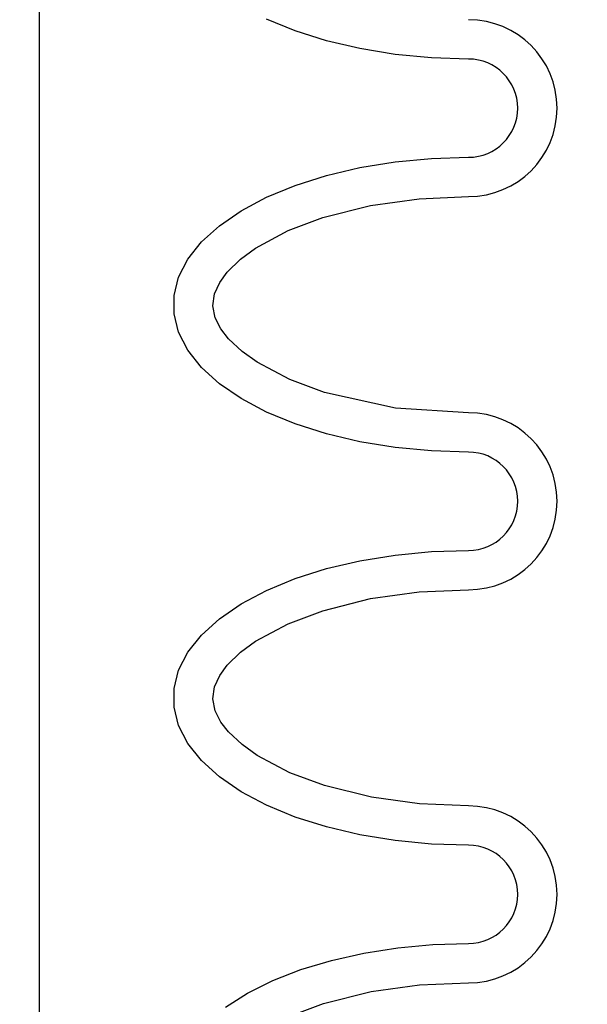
# Model space of a CAD drawing. Extents: x -285 to 5863, y 308 to 3178.
# Tile 258 of 622: x 1595.89 to 1597.33, y 975.77 to 978.27. Entities that reach past the tile are written whole.
import ezdxf

# ---------------------------------------------------------------- set-up
doc = ezdxf.new("R2010")
doc.units = 0
doc.header["$MEASUREMENT"] = 0
doc.header["$PDSIZE"] = 1
doc.layers.get('DEFPOINTS').update_dxf_attribs({"linetype": 'CONTINUOUS'})
doc.layers.add('DIM', color=3, linetype='CONTINUOUS')
doc.layers.add('SPILL-BUCKET', color=1, linetype='CONTINUOUS')
doc.styles.add('SIMPLEX', font='simplex')
doc.dimstyles.new('DIM64', dxfattribs={"dimscale": 64, "dimtxt": 0.09375, "dimasz": 0.09375, "dimexe": 0.0625, "dimexo": 0.0625, "dimgap": 0.046875, "dimtad": 1, "dimdec": 4, "dimzin": 3, "dimdsep": 46, "dimlunit": 4, "dimtxsty": 'SIMPLEX', "dimcen": 0, "dimclrd": 256, "dimclre": 256, "dimclrt": 256, "dimadec": 0, "dimazin": 0, "dimtfac": 1, "dimtdec": 4, "dimtmove": 0, "dimatfit": 3, "dimfxl": 1, "dimfrac": 2, "dimtolj": 1, "dimtzin": 0, "dimarcsym": 0})

# ---------------------------------------------------------------- blocks, each defined once
blk = doc.blocks.new('*D13')
at = {"layer": 'DEFPOINTS', "color": 0, "transparency": 16777216}
for p in [(1368.5472, 978.296), (2031.7725, 978.0147), (1368.5472, 700.5233)]:
    blk.add_point(p, dxfattribs=at)
at = {"layer": 'DIM', "lineweight": -2, "transparency": 16777216}
for p, q in [((1368.5472, 974.296), (1368.5472, 696.5233)), ((2031.7725, 974.0147), (2031.7725, 696.5233)), ((2025.7725, 700.5233), (1374.5472, 700.5233))]:
    blk.add_line(p, q, dxfattribs=at)
at = {"layer": 'DIM', "transparency": 16777216}
for points in [[(1374.5472, 701.5233), (1374.5472, 699.5233), (1368.5472, 700.5233)], [(2025.7725, 701.5233), (2025.7725, 699.5233), (2031.7725, 700.5233)]]:
    blk.add_solid(points, dxfattribs=at)
at = {"layer": 'DIM', "transparency": 16777216, "insert": (1700.1599, 708.0947), "char_height": 6, "attachment_point": 5, "style": 'SIMPLEX'}
blk.add_mtext('\\A1;55\'-3 1/4" (F.V. TANK SLAB)', dxfattribs=at)

msp = doc.modelspace()

# ---------------------------------------------------------------- linework, layer by layer
at = {"layer": 'SPILL-BUCKET', "color": 1, "linetype": 'Continuous'}
for p, q in [((1595.94056, 969.91046), (1595.94056, 984.10802)), ((1596.58992, 978.24576), (1596.5174, 978.27575)), ((1596.66939, 978.22054), (1596.58992, 978.24576)), ((1596.75456, 978.2005), (1596.66939, 978.22054)), ((1596.84407, 978.18596), (1596.75456, 978.2005)), ((1596.93653, 978.17714), (1596.84407, 978.18596)), ((1597.03046, 978.17419), (1596.93653, 978.17714)), ((1596.75456, 977.89804), (1596.84407, 977.91258)), ((1596.84407, 977.91258), (1596.93653, 977.9214)), ((1596.93653, 977.9214), (1597.03046, 977.92436)), ((1596.66939, 977.878), (1596.75456, 977.89804)), ((1596.58992, 977.85279), (1596.66939, 977.878)), ((1596.5174, 977.82279), (1596.58992, 977.85279)), ((1596.45297, 977.78848), (1596.5174, 977.82279)), ((1596.78129, 977.80171), (1596.9051, 977.819)), ((1596.9051, 977.819), (1597.03046, 977.82442)), ((1596.39765, 977.75041), (1596.45297, 977.78848)), ((1596.66003, 977.77107), (1596.78129, 977.80171)), ((1596.57206, 977.73808), (1596.66003, 977.77107)), ((1596.35231, 977.70917), (1596.39765, 977.75041)), ((1596.48933, 977.69331), (1596.57206, 977.73808)), ((1596.31766, 977.66541), (1596.35231, 977.70917)), ((1596.45128, 977.66535), (1596.48933, 977.69331)), ((1596.29425, 977.61983), (1596.31766, 977.66541)), ((1596.41752, 977.63228), (1596.45128, 977.66535)), ((1596.28245, 977.57314), (1596.29425, 977.61983)), ((1596.39862, 977.60639), (1596.41752, 977.63228)), ((1596.38539, 977.57759), (1596.39862, 977.60639)), ((1596.28245, 977.52608), (1596.28245, 977.57314)), ((1596.38095, 977.54682), (1596.38539, 977.57759)), ((1596.38714, 977.51628), (1596.38095, 977.54682)), ((1596.29425, 977.47939), (1596.28245, 977.52608)), ((1596.40157, 977.48806), (1596.38714, 977.51628)), ((1596.42104, 977.46293), (1596.40157, 977.48806)), ((1596.31766, 977.43381), (1596.29425, 977.47939)), ((1596.45532, 977.4306), (1596.42104, 977.46293)), ((1596.35231, 977.39005), (1596.31766, 977.43381)), ((1596.49363, 977.40313), (1596.45532, 977.4306)), ((1596.39765, 977.34881), (1596.35231, 977.39005)), ((1596.57657, 977.35921), (1596.49363, 977.40313)), ((1596.66446, 977.32677), (1596.57657, 977.35921)), ((1596.45297, 977.31074), (1596.39765, 977.34881)), ((1596.5174, 977.27644), (1596.45297, 977.31074)), ((1596.84503, 977.28697), (1596.66446, 977.32677)), ((1597.03046, 977.2748), (1596.84503, 977.28697)), ((1596.58992, 977.24644), (1596.5174, 977.27644)), ((1596.66939, 977.22122), (1596.58992, 977.24644)), ((1596.75456, 977.20118), (1596.66939, 977.22122)), ((1596.84407, 977.18664), (1596.75456, 977.20118)), ((1596.93653, 977.17782), (1596.84407, 977.18664)), ((1597.03046, 977.17487), (1596.93653, 977.17782)), ((1596.75456, 976.89872), (1596.84407, 976.91326)), ((1596.84407, 976.91326), (1596.93653, 976.92208)), ((1596.93653, 976.92208), (1597.03046, 976.92504)), ((1596.66939, 976.87868), (1596.75456, 976.89872)), ((1596.58992, 976.85347), (1596.66939, 976.87868)), ((1596.5174, 976.82347), (1596.58992, 976.85347)), ((1596.45297, 976.78917), (1596.5174, 976.82347)), ((1596.78129, 976.8024), (1596.9051, 976.81968)), ((1596.9051, 976.81968), (1597.03046, 976.82511)), ((1596.39765, 976.75109), (1596.45297, 976.78917)), ((1596.66003, 976.77175), (1596.78129, 976.8024)), ((1596.57206, 976.73876), (1596.66003, 976.77175)), ((1596.35231, 976.70985), (1596.39765, 976.75109)), ((1596.48933, 976.69399), (1596.57206, 976.73876)), ((1596.31766, 976.6661), (1596.35231, 976.70985)), ((1596.45128, 976.66603), (1596.48933, 976.69399)), ((1596.29425, 976.62052), (1596.31766, 976.6661)), ((1596.41752, 976.63296), (1596.45128, 976.66603)), ((1596.39862, 976.60707), (1596.41752, 976.63296)), ((1596.28245, 976.57382), (1596.29425, 976.62052)), ((1596.38539, 976.57827), (1596.39862, 976.60707)), ((1596.28245, 976.52677), (1596.28245, 976.57382)), ((1596.38095, 976.54751), (1596.38539, 976.57827)), ((1596.38714, 976.51697), (1596.38095, 976.54751)), ((1596.29425, 976.48008), (1596.28245, 976.52677)), ((1596.40157, 976.48874), (1596.38714, 976.51697)), ((1596.42104, 976.46361), (1596.40157, 976.48874)), ((1596.31766, 976.43449), (1596.29425, 976.48008)), ((1596.45532, 976.43128), (1596.42104, 976.46361)), ((1596.35231, 976.39074), (1596.31766, 976.43449)), ((1596.49363, 976.40381), (1596.45532, 976.43128)), ((1596.39765, 976.3495), (1596.35231, 976.39074)), ((1596.57657, 976.3599), (1596.49363, 976.40381)), ((1596.66446, 976.32745), (1596.57657, 976.3599)), ((1596.45297, 976.31142), (1596.39765, 976.3495)), ((1596.5174, 976.27712), (1596.45297, 976.31142)), ((1596.78425, 976.2976), (1596.66446, 976.32745)), ((1596.90634, 976.28077), (1596.78425, 976.2976)), ((1596.58992, 976.24712), (1596.5174, 976.27712)), ((1597.03046, 976.27548), (1596.90634, 976.28077)), ((1596.66939, 976.2219), (1596.58992, 976.24712)), ((1596.75456, 976.20187), (1596.66939, 976.2219)), ((1596.84407, 976.18732), (1596.75456, 976.20187)), ((1596.93653, 976.17851), (1596.84407, 976.18732)), ((1597.03046, 976.17555), (1596.93653, 976.17851)), ((1596.76469, 975.90137), (1596.8511, 975.91483)), ((1596.8511, 975.91483), (1596.94012, 975.92299)), ((1596.94012, 975.92299), (1597.03046, 975.92572)), ((1596.6047, 975.85939), (1596.68216, 975.8828)), ((1596.68216, 975.8828), (1596.76469, 975.90137)), ((1596.53346, 975.83148), (1596.6047, 975.85939)), ((1596.46946, 975.79948), (1596.53346, 975.83148)), ((1596.78298, 975.80345), (1596.90584, 975.82048)), ((1596.90584, 975.82048), (1597.03046, 975.82579)), ((1596.41365, 975.76386), (1596.46946, 975.79948)), ((1596.66212, 975.77309), (1596.78298, 975.80345)), ((1596.5741, 975.74035), (1596.66212, 975.77309))]:
    msp.add_line(p, q, dxfattribs=at)
for centre, radius in [((1597.03046, 978.04927), 0.22485), ((1597.03046, 978.04927), 0.12491), ((1597.03046, 977.04995), 0.22485), ((1597.03046, 977.04995), 0.12491), ((1597.03046, 976.05064), 0.22485), ((1597.03046, 976.05064), 0.12491)]:
    msp.add_arc(centre, radius, 270, 90, dxfattribs=at)

# ---------------------------------------------------------------- dimensions: what is measured, and where the dimension line sits
at = {"layer": 'DIM'}
dim = msp.add_linear_dim(base=(1368.54722, 700.52328), p1=(2031.77254, 978.01471), p2=(1368.54722, 978.29596), angle=180, text='<> (F.V. TANK SLAB)', dimstyle='DIM64', dxfattribs=at)
dim.commit()
dim.dimension.update_dxf_attribs({"geometry": '*D13', "text_midpoint": (1700.15988, 708.09471)})

doc.saveas('drawing.dxf')
